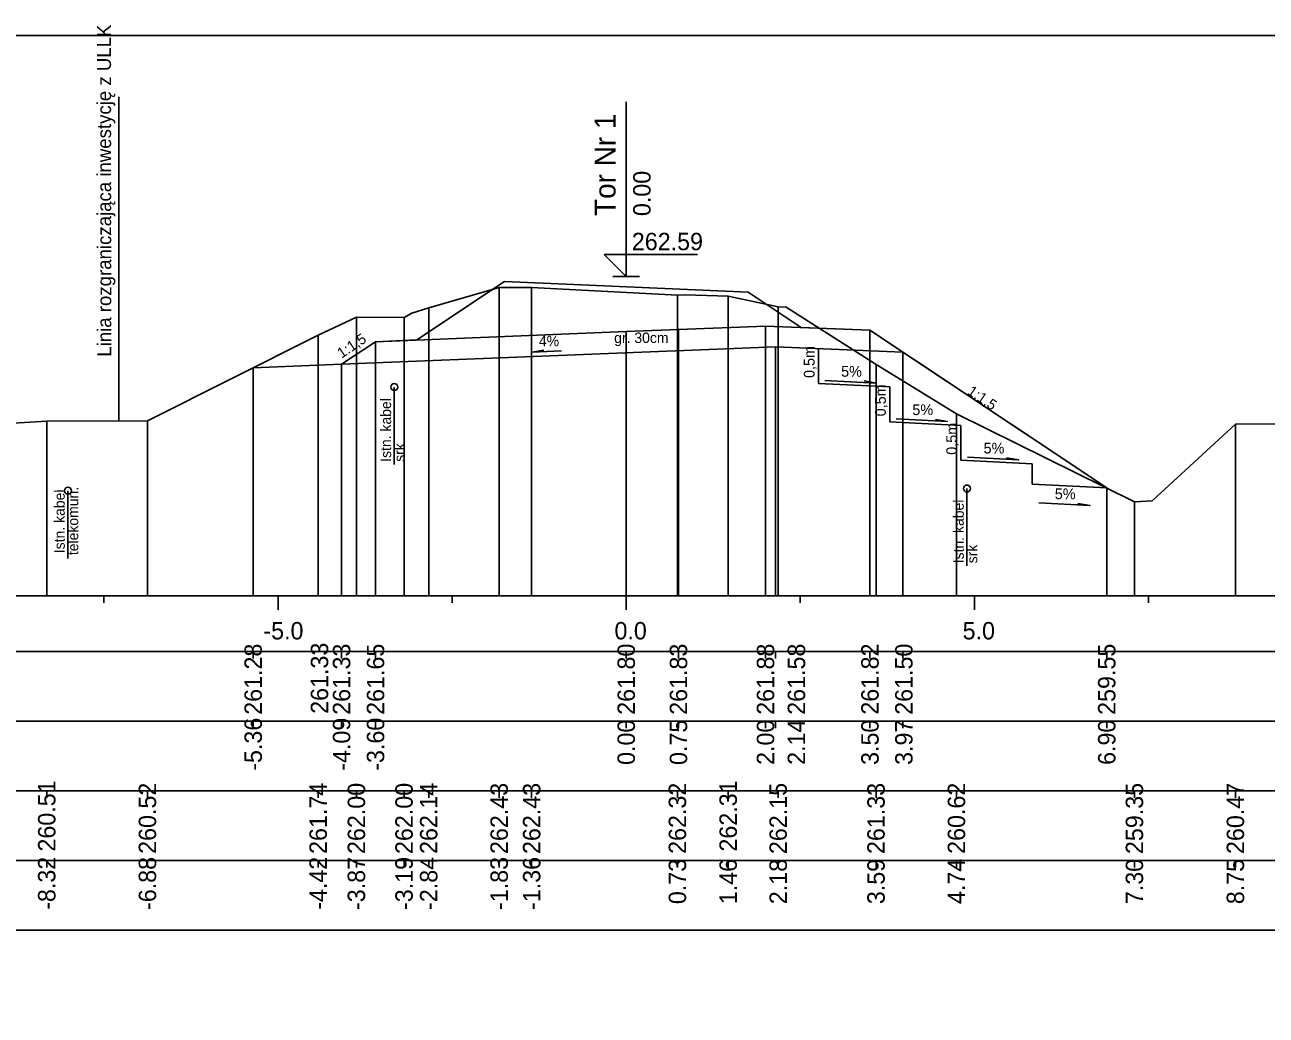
# Model space of a CAD drawing. Extents: x 6516023 to 6560129, y 5513077 to 5529206.
# Drawn here: x 6516942.77 to 6516960.6, y 5513410.72 to 5513424.94 of the extents above; entities that cross this region are included whole.
import ezdxf

# ---------------------------------------------------------------- set-up
doc = ezdxf.new("R2010")
doc.units = 0
for name, color, linetype in [('IR_default', 7, 'Continuous'), ('TOR_PRZEK_P-kable', 7, 'Continuous'), ('TOR_PRZEK_P-opisy', 7, 'Continuous'), ('TOR_PRZEK_P-schodkowanie+wymiana', 7, 'Continuous'), ('TOR_PRZEK_P-tabelka istniejace', 7, 'Continuous'), ('TOR_PRZEK_P-tabelka projektowane', 7, 'Continuous'), ('TOR_PRZEK_P-teren istniejacy', 7, 'Continuous'), ('TOR_PRZEK_P-tory projektowane', 7, 'Continuous'), ('TOR_PRZEK_P-uklad odniesienia', 7, 'Continuous'), ('TOR_PRZEK_P-warstwa ochronna I', 7, 'Continuous'), ('TOR_PRZEK_P-warstwa ochronna II', 7, 'Continuous'), ('TOR_PS_T-granica PKP-projektowana', 7, 'Continuous'), ('TOR_PS_T-skarpy projektowane', 7, 'Continuous'), ('TOR_RAMKI-ramka+tabelka 1', 7, 'Continuous')]:
    doc.layers.add(name, color=color, linetype=linetype)

msp = doc.modelspace()

# ---------------------------------------------------------------- linework, layer by layer
at = {"layer": 'IR_default'}
msp.add_lwpolyline([(6516947.322, 5513420.067), (6516947.81, 5513420.392), (6516948.402, 5513420.416), (6516949.662, 5513421.257), (6516950.66, 5513421.213), (6516953.159, 5513421.105), (6516953.923, 5513420.596), (6516954.91, 5513420.556), (6516955.548, 5513420.131), (6516958.31, 5513418.29)], dxfattribs=at)
at = {"layer": 'TOR_PRZEK_P-kable'}
for p, q in [((6516948.079, 5513419.739), (6516948.079, 5513418.629)), ((6516943.392, 5513418.251), (6516943.392, 5513417.277)), ((6516956.303, 5513418.282), (6516956.303, 5513417.172))]:
    msp.add_line(p, q, dxfattribs=at)
for centre in [(6516948.079, 5513419.739), (6516956.303, 5513418.282), (6516943.392, 5513418.251)]:
    msp.add_circle(centre, 0.05, dxfattribs=at)
at = {"layer": 'TOR_PRZEK_P-opisy'}
msp.add_lwpolyline([(6516950.479, 5513420.261), (6516950.061, 5513420.242), (6516950.229, 5513420.27)], dxfattribs=at)
at = {"layer": 'TOR_PRZEK_P-schodkowanie+wymiana'}
for p, q in [((6516954.171, 5513420.292), (6516954.171, 5513419.792)), ((6516954.171, 5513419.792), (6516955.194, 5513419.741)), ((6516955.194, 5513419.741), (6516955.194, 5513419.241)), ((6516955.194, 5513419.241), (6516956.217, 5513419.189)), ((6516956.217, 5513419.189), (6516956.217, 5513418.689)), ((6516956.217, 5513418.689), (6516957.24, 5513418.638)), ((6516957.24, 5513418.638), (6516957.24, 5513418.343)), ((6516957.24, 5513418.343), (6516958.31, 5513418.29))]:
    msp.add_line(p, q, dxfattribs=at)
at = {"layer": 'TOR_PRZEK_P-tabelka istniejace'}
for p, q in [((6516943.088, 5513413.839), (6516943.088, 5513413.939)), ((6516944.534, 5513413.839), (6516944.534, 5513413.939)), ((6516946.986, 5513413.839), (6516946.986, 5513413.939)), ((6516947.535, 5513413.839), (6516947.535, 5513413.939)), ((6516948.219, 5513413.839), (6516948.219, 5513413.939)), ((6516948.573, 5513413.839), (6516948.573, 5513413.939)), ((6516949.585, 5513413.839), (6516949.585, 5513413.939)), ((6516950.052, 5513413.839), (6516950.052, 5513413.939)), ((6516952.145, 5513413.839), (6516952.145, 5513413.939)), ((6516952.874, 5513413.839), (6516952.874, 5513413.939)), ((6516953.592, 5513413.839), (6516953.592, 5513413.939)), ((6516954.997, 5513413.839), (6516954.997, 5513413.939)), ((6516956.152, 5513413.839), (6516956.152, 5513413.939)), ((6516958.708, 5513413.839), (6516958.708, 5513413.939)), ((6516960.158, 5513413.839), (6516960.158, 5513413.939)), ((6516922.61, 5513412.939), (6516976.41, 5513412.939)), ((6516943.088, 5513412.839), (6516943.088, 5513412.939)), ((6516944.534, 5513412.839), (6516944.534, 5513412.939)), ((6516946.986, 5513412.839), (6516946.986, 5513412.939)), ((6516947.535, 5513412.839), (6516947.535, 5513412.939)), ((6516948.219, 5513412.839), (6516948.219, 5513412.939)), ((6516948.573, 5513412.839), (6516948.573, 5513412.939)), ((6516949.585, 5513412.839), (6516949.585, 5513412.939)), ((6516950.052, 5513412.839), (6516950.052, 5513412.939)), ((6516952.145, 5513412.839), (6516952.145, 5513412.939)), ((6516952.874, 5513412.839), (6516952.874, 5513412.939)), ((6516953.592, 5513412.839), (6516953.592, 5513412.939)), ((6516954.997, 5513412.839), (6516954.997, 5513412.939)), ((6516956.152, 5513412.839), (6516956.152, 5513412.939)), ((6516958.708, 5513412.839), (6516958.708, 5513412.939)), ((6516960.158, 5513412.839), (6516960.158, 5513412.939))]:
    msp.add_line(p, q, dxfattribs=at)
for points in [[(6516949.585, 5513421.171), (6516949.585, 5513416.939), (6516949.585, 5513416.809), (6516949.585, 5513416.739)], [(6516950.052, 5513421.172), (6516950.052, 5513416.939), (6516950.052, 5513416.809), (6516950.052, 5513416.739)], [(6516952.145, 5513421.061), (6516952.145, 5513416.939), (6516952.145, 5513416.809), (6516952.145, 5513416.739)], [(6516952.874, 5513421.045), (6516952.874, 5513416.939), (6516952.874, 5513416.809), (6516952.874, 5513416.739)], [(6516948.573, 5513420.878), (6516948.573, 5513416.939), (6516948.573, 5513416.809), (6516948.573, 5513416.739)], [(6516953.592, 5513420.894), (6516953.592, 5513416.939), (6516953.592, 5513416.809), (6516953.592, 5513416.739)], [(6516947.535, 5513420.742), (6516947.535, 5513416.939), (6516947.535, 5513416.809), (6516947.535, 5513416.739)], [(6516948.219, 5513420.739), (6516948.219, 5513416.939), (6516948.219, 5513416.809), (6516948.219, 5513416.739)], [(6516946.986, 5513420.484), (6516946.986, 5513416.939), (6516946.986, 5513416.809), (6516946.986, 5513416.739)], [(6516954.997, 5513420.066), (6516954.997, 5513416.939), (6516954.997, 5513416.809), (6516954.997, 5513416.739)], [(6516943.088, 5513419.249), (6516943.088, 5513416.939), (6516943.088, 5513416.809), (6516943.088, 5513416.739)], [(6516944.534, 5513419.256), (6516944.534, 5513416.939), (6516944.534, 5513416.809), (6516944.534, 5513416.739)], [(6516956.152, 5513419.357), (6516956.152, 5513416.939), (6516956.152, 5513416.809), (6516956.152, 5513416.739)], [(6516960.158, 5513419.205), (6516960.158, 5513416.939), (6516960.158, 5513416.809), (6516960.158, 5513416.739)], [(6516958.708, 5513418.093), (6516958.708, 5513416.939), (6516958.708, 5513416.809), (6516958.708, 5513416.739)]]:
    msp.add_lwpolyline(points, dxfattribs=at)
msp.add_lwpolyline([(6516922.61, 5513413.939), (6516922.61, 5513411.939), (6516976.41, 5513411.939), (6516976.41, 5513413.939)], close=True, dxfattribs=at)
at = {"layer": 'TOR_PRZEK_P-tabelka projektowane'}
for p, q in [((6516946.053, 5513415.839), (6516946.053, 5513415.939)), ((6516947.322, 5513415.839), (6516947.322, 5513415.939)), ((6516947.322, 5513415.839), (6516947.322, 5513415.939)), ((6516947.81, 5513415.839), (6516947.81, 5513415.939)), ((6516951.41, 5513415.839), (6516951.41, 5513415.939)), ((6516952.16, 5513415.839), (6516952.16, 5513415.939)), ((6516953.41, 5513415.839), (6516953.41, 5513415.939)), ((6516953.554, 5513415.839), (6516953.554, 5513415.939)), ((6516954.91, 5513415.839), (6516954.91, 5513415.939)), ((6516955.38, 5513415.839), (6516955.38, 5513415.939)), ((6516958.31, 5513415.839), (6516958.31, 5513415.939)), ((6516922.61, 5513414.939), (6516976.41, 5513414.939)), ((6516946.053, 5513414.839), (6516946.053, 5513414.939)), ((6516947.322, 5513414.839), (6516947.322, 5513414.939)), ((6516947.322, 5513414.839), (6516947.322, 5513414.939)), ((6516947.81, 5513414.839), (6516947.81, 5513414.939)), ((6516951.41, 5513414.839), (6516951.41, 5513414.939)), ((6516952.16, 5513414.839), (6516952.16, 5513414.939)), ((6516953.41, 5513414.839), (6516953.41, 5513414.939)), ((6516953.554, 5513414.839), (6516953.554, 5513414.939)), ((6516954.91, 5513414.839), (6516954.91, 5513414.939)), ((6516955.38, 5513414.839), (6516955.38, 5513414.939)), ((6516958.31, 5513414.839), (6516958.31, 5513414.939))]:
    msp.add_line(p, q, dxfattribs=at)
for points in [[(6516951.41, 5513420.536), (6516951.41, 5513416.939), (6516951.41, 5513416.809), (6516951.41, 5513416.739)], [(6516952.16, 5513420.566), (6516952.16, 5513416.939), (6516952.16, 5513416.809), (6516952.16, 5513416.739)], [(6516953.41, 5513420.616), (6516953.41, 5513416.939), (6516953.41, 5513416.809), (6516953.41, 5513416.739)], [(6516954.91, 5513420.556), (6516954.91, 5513416.939), (6516954.91, 5513416.809), (6516954.91, 5513416.739)], [(6516947.81, 5513420.392), (6516947.81, 5513416.939), (6516947.81, 5513416.809), (6516947.81, 5513416.739)], [(6516953.554, 5513420.316), (6516953.554, 5513416.939), (6516953.554, 5513416.809), (6516953.554, 5513416.739)], [(6516955.38, 5513420.243), (6516955.38, 5513416.939), (6516955.38, 5513416.809), (6516955.38, 5513416.739)], [(6516946.053, 5513420.016), (6516946.053, 5513416.939), (6516946.053, 5513416.809), (6516946.053, 5513416.739)], [(6516947.322, 5513420.067), (6516947.322, 5513416.939), (6516947.322, 5513416.809), (6516947.322, 5513416.739)], [(6516947.322, 5513420.067), (6516947.322, 5513416.939), (6516947.322, 5513416.809), (6516947.322, 5513416.739)], [(6516958.31, 5513418.29), (6516958.31, 5513416.939), (6516958.31, 5513416.809), (6516958.31, 5513416.739)]]:
    msp.add_lwpolyline(points, dxfattribs=at)
msp.add_lwpolyline([(6516922.61, 5513415.939), (6516922.61, 5513413.939), (6516976.41, 5513413.939), (6516976.41, 5513415.939)], close=True, dxfattribs=at)
at = {"layer": 'TOR_PRZEK_P-teren istniejacy'}
msp.add_lwpolyline([(6516941.888, 5513419.176), (6516943.088, 5513419.249), (6516944.534, 5513419.256), (6516946.986, 5513420.484), (6516947.535, 5513420.742), (6516948.219, 5513420.739), (6516948.332, 5513420.801), (6516948.573, 5513420.878), (6516949.585, 5513421.171), (6516950.052, 5513421.172), (6516952.145, 5513421.061), (6516952.258, 5513421.063), (6516952.874, 5513421.045), (6516953.592, 5513420.894), (6516953.706, 5513420.89), (6516954.997, 5513420.066), (6516956.152, 5513419.357), (6516958.708, 5513418.093), (6516958.965, 5513418.106), (6516960.158, 5513419.205), (6516961.727, 5513419.215)], dxfattribs=at)
at = {"layer": 'TOR_PRZEK_P-tory projektowane'}
for p, q in [((6516951.41, 5513422.204), (6516951.41, 5513423.836)), ((6516951.41, 5513422.204), (6516951.41, 5513421.326)), ((6516951.41, 5513421.326), (6516951.091, 5513421.646)), ((6516951.091, 5513421.646), (6516952.435, 5513421.646)), ((6516951.218, 5513421.326), (6516951.602, 5513421.326))]:
    msp.add_line(p, q, dxfattribs=at)
at = {"layer": 'TOR_PRZEK_P-uklad odniesienia'}
for p, q in [((6516926.41, 5513416.739), (6516976.41, 5513416.739)), ((6516943.91, 5513416.639), (6516943.91, 5513416.739)), ((6516946.41, 5513416.539), (6516946.41, 5513416.739)), ((6516948.91, 5513416.639), (6516948.91, 5513416.739)), ((6516951.41, 5513416.539), (6516951.41, 5513416.739)), ((6516953.91, 5513416.639), (6516953.91, 5513416.739)), ((6516956.41, 5513416.539), (6516956.41, 5513416.739)), ((6516958.91, 5513416.639), (6516958.91, 5513416.739))]:
    msp.add_line(p, q, dxfattribs=at)
at = {"layer": 'TOR_PRZEK_P-warstwa ochronna I'}
msp.add_lwpolyline([(6516947.322, 5513420.067), (6516953.554, 5513420.316), (6516955.38, 5513420.243)], dxfattribs=at)
at = {"layer": 'TOR_PRZEK_P-warstwa ochronna II'}
msp.add_lwpolyline([(6516946.053, 5513420.016), (6516947.322, 5513420.067), (6516947.81, 5513420.392), (6516951.41, 5513420.536), (6516952.16, 5513420.566), (6516953.41, 5513420.616), (6516954.91, 5513420.556), (6516958.31, 5513418.29)], dxfattribs=at)
at = {"layer": 'TOR_PS_T-granica PKP-projektowana'}
msp.add_line((6516944.125, 5513419.254), (6516944.125, 5513423.912), dxfattribs=at)
at = {"layer": 'TOR_PS_T-skarpy projektowane'}
for points in [[(6516954.264, 5513419.836), (6516954.999, 5513419.797), (6516954.827, 5513419.827)], [(6516955.287, 5513419.285), (6516956.022, 5513419.245), (6516955.85, 5513419.276)], [(6516956.31, 5513418.734), (6516957.045, 5513418.694), (6516956.872, 5513418.725)], [(6516957.333, 5513418.077), (6516958.068, 5513418.037), (6516957.895, 5513418.068)]]:
    msp.add_lwpolyline(points, dxfattribs=at)
at = {"layer": 'TOR_RAMKI-ramka+tabelka 1'}
msp.add_lwpolyline([(6516805.96, 5513424.789), (6517053.46, 5513424.789), (6517053.46, 5513396.289), (6516805.96, 5513396.289)], close=True, dxfattribs=at)

# ---------------------------------------------------------------- texts
at = {"layer": 'TOR_PRZEK_P-kable'}
for s, height, p in [('Istn. kabel', 0.14999, (6516948.034, 5513418.666)), ('srk', 0.15, (6516948.228, 5513418.666)), ('Istn. kabel', 0.14999, (6516943.347, 5513417.353)), ('telekomun.', 0.15, (6516943.541, 5513417.325)), ('Istn. kabel', 0.14999, (6516956.258, 5513417.208)), ('srk', 0.15, (6516956.452, 5513417.208))]:
    msp.add_text(s, height=height, rotation=90.0511, dxfattribs=at).set_placement(p)
at = {"layer": 'TOR_PRZEK_P-opisy'}
for s, rotation, p in [('1:1,5', 34.0701, (6516947.324, 5513420.147)), ('4%', 0.1515, (6516950.156, 5513420.326)), ('1:1,5', 325.9299, (6516956.297, 5513419.648))]:
    msp.add_text(s, height=0.15, rotation=rotation, dxfattribs=at).set_placement(p)
at = {"layer": 'TOR_PRZEK_P-schodkowanie+wymiana'}
for p in [(6516954.115, 5513419.87), (6516955.138, 5513419.319), (6516956.161, 5513418.767)]:
    msp.add_text('0,5m', height=0.1545, rotation=90, dxfattribs=at).set_placement(p)
at = {"layer": 'TOR_PRZEK_P-tabelka istniejace'}
for s, p in [('260.51', (6516943.213, 5513413.066)), ('262.31', (6516952.999, 5513413.066)), ('260.52', (6516944.659, 5513413.033)), ('261.74', (6516947.111, 5513413.032)), ('262.00', (6516947.66, 5513413.031)), ('262.00', (6516948.344, 5513413.031)), ('262.14', (6516948.698, 5513413.032)), ('262.43', (6516949.71, 5513413.031)), ('262.43', (6516950.177, 5513413.031)), ('262.32', (6516952.27, 5513413.033)), ('262.15', (6516953.717, 5513413.03)), ('261.33', (6516955.122, 5513413.031)), ('260.62', (6516956.277, 5513413.033)), ('259.35', (6516958.833, 5513413.03)), ('260.47', (6516960.283, 5513413.031)), ('-2.84', (6516948.698, 5513412.228)), ('-8.32', (6516943.213, 5513412.229)), ('-6.88', (6516944.659, 5513412.227)), ('-4.42', (6516947.111, 5513412.229)), ('-3.87', (6516947.66, 5513412.227)), ('-3.19', (6516948.344, 5513412.227)), ('-1.83', (6516949.71, 5513412.227)), ('-1.36', (6516950.177, 5513412.227)), ('0.73', (6516952.27, 5513412.311)), ('1.46', (6516952.999, 5513412.31)), ('2.18', (6516953.717, 5513412.31)), ('3.59', (6516955.122, 5513412.311)), ('4.74', (6516956.277, 5513412.312)), ('7.30', (6516958.833, 5513412.311)), ('8.75', (6516960.283, 5513412.31))]:
    msp.add_text(s, height=0.25, rotation=90, dxfattribs=at).set_placement(p)
at = {"layer": 'TOR_PRZEK_P-tabelka projektowane'}
for s, p in [('261.28', (6516946.178, 5513415.031)), ('261.33', (6516947.13, 5513415.045)), ('261.33', (6516947.447, 5513415.031)), ('261.65', (6516947.935, 5513415.03)), ('261.80', (6516951.535, 5513415.031)), ('261.83', (6516952.285, 5513415.031)), ('261.88', (6516953.535, 5513415.031)), ('261.58', (6516953.979, 5513415.031)), ('261.82', (6516955.035, 5513415.033)), ('261.50', (6516955.522, 5513415.031)), ('259.55', (6516958.435, 5513415.03)), ('-5.36', (6516946.178, 5513414.227)), ('-4.09', (6516947.447, 5513414.227)), ('-3.60', (6516947.935, 5513414.227)), ('0.00', (6516951.535, 5513414.311)), ('0.75', (6516952.285, 5513414.31)), ('2.00', (6516953.535, 5513414.311)), ('2.14', (6516953.979, 5513414.312)), ('3.50', (6516955.035, 5513414.311)), ('3.97', (6516955.522, 5513414.311)), ('6.90', (6516958.435, 5513414.311))]:
    msp.add_text(s, height=0.25, rotation=90, dxfattribs=at).set_placement(p)
at = {"layer": 'TOR_PRZEK_P-tory projektowane'}
for s, height, p in [('Tor Nr 1', 0.3, (6516951.256, 5513422.198)), ('0.00', 0.25, (6516951.76, 5513422.196))]:
    msp.add_text(s, height=height, rotation=90, dxfattribs=at).set_placement(p)
msp.add_text('262.59', height=0.25, dxfattribs=at).set_placement((6516951.49, 5513421.706))
at = {"layer": 'TOR_PRZEK_P-uklad odniesienia'}
for s, p in [('-5.0', (6516946.199, 5513416.114)), ('0.0', (6516951.241, 5513416.114)), ('5.0', (6516956.241, 5513416.114))]:
    msp.add_text(s, height=0.25, dxfattribs=at).set_placement(p)
at = {"layer": 'TOR_PRZEK_P-warstwa ochronna I'}
msp.add_text('gr. 30cm', height=0.15, dxfattribs=at).set_placement((6516951.237, 5513420.373))
at = {"layer": 'TOR_PS_T-granica PKP-projektowana'}
msp.add_text('Linia rozgraniczająca inwestycję z ULLK', height=0.2, rotation=90.0511, dxfattribs=at).set_placement((6516944.015, 5513420.176))
at = {"layer": 'TOR_PS_T-skarpy projektowane'}
for p in [(6516954.496, 5513419.888), (6516955.519, 5513419.337), (6516956.542, 5513418.785), (6516957.565, 5513418.129)]:
    msp.add_text('5%', height=0.1545, dxfattribs=at).set_placement(p)

doc.saveas('drawing.dxf')
